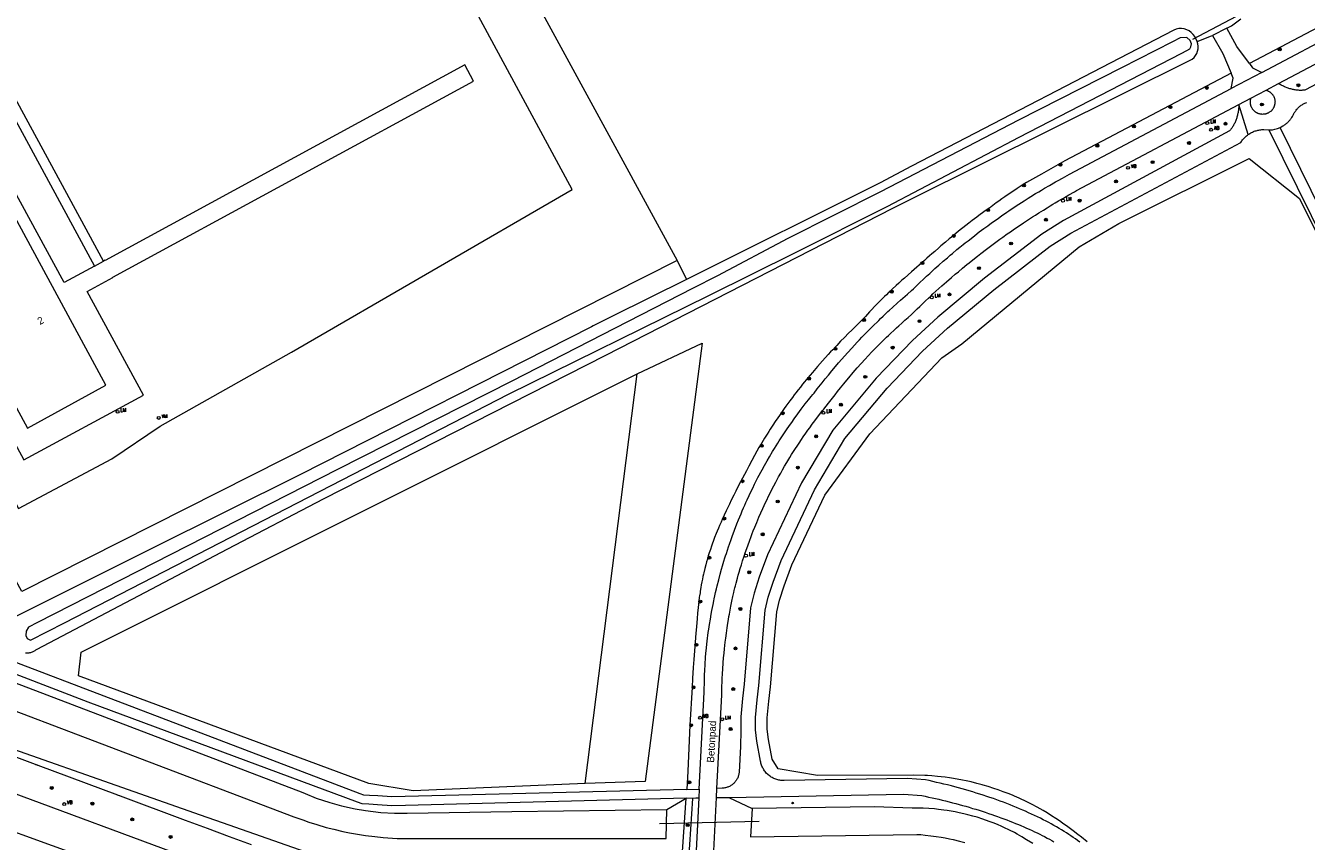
# Model space of a CAD drawing. Header units: metres. Extents: x 138165 to 154469, y 480134 to 494189.
# Tile 872 of 1056: x 147849 to 148067, y 487637 to 487776. Entities that reach past the tile are written whole.
import ezdxf

# ---------------------------------------------------------------- set-up
doc = ezdxf.new("R2010")
doc.units = ezdxf.units.M
doc.header["$LTSCALE"] = 0.001
doc.header["$MEASUREMENT"] = 0
for name, color, linetype, lineweight in [('TOP-L-duiker', 7, 'Continuous', 0), ('TOP-L-topo objecten punt', 7, 'Continuous', 0), ('TOP-L-topo objecten vlak', 7, 'Continuous', 0), ('TOP-T-topo huisnummering naamgeving', 7, 'Continuous', 0)]:
    doc.layers.add(name, color=color, linetype=linetype, lineweight=lineweight)
doc.styles.add('Style-INTL_ISO', font='INTL_ISO.shx')
doc.styles.add('Style-STANDARD', font='STANDARD.shx')

# ---------------------------------------------------------------- blocks, each defined once
blk = doc.blocks.new('24')
at = {"layer": 'TOP-L-topo objecten punt', "color": 7, "linetype": 'Continuous', "lineweight": 0}
for radius in [0.025, 0.0182, 0.0115, 0.005]:
    blk.add_circle((0, 0), radius, dxfattribs=at)
blk = doc.blocks.new('16')
at = {"layer": 'TOP-L-topo objecten punt', "color": 7, "linetype": 'Continuous', "lineweight": 0}
blk.add_circle((0, 0), 0.025, dxfattribs=at)
at = {"layer": 'TOP-L-topo objecten punt', "color": 7, "linetype": 'Continuous', "lineweight": 0, "style": 'Style-STANDARD'}
blk.add_text('LM', height=0.06, dxfattribs=at).set_placement((0.0483, 0))
blk = doc.blocks.new('28')
at = {"layer": 'TOP-L-topo objecten punt', "color": 7, "linetype": 'Continuous', "lineweight": 0}
blk.add_circle((0, 0), 0.025, dxfattribs=at)
at = {"layer": 'TOP-L-topo objecten punt', "color": 7, "linetype": 'Continuous', "lineweight": 0, "style": 'Style-STANDARD'}
blk.add_text('VM', height=0.06, dxfattribs=at).set_placement((0.0483, 0))
blk = doc.blocks.new('10')
at = {"layer": 'TOP-L-topo objecten punt', "linetype": 'Continuous', "lineweight": 0}
blk.add_circle((0, 0), 0.0125, dxfattribs=at)
blk = doc.blocks.new('14')
at = {"layer": 'TOP-L-topo objecten punt', "color": 7, "linetype": 'Continuous', "lineweight": 0}
blk.add_circle((0, 0), 0.025, dxfattribs=at)
at = {"layer": 'TOP-L-topo objecten punt', "color": 7, "linetype": 'Continuous', "lineweight": 0, "style": 'Style-STANDARD'}
blk.add_text('VB', height=0.06, dxfattribs=at).set_placement((0.0483, 0))
blk = doc.blocks.new('11')
at = {"layer": 'TOP-L-topo objecten punt', "color": 7, "linetype": 'Continuous', "lineweight": 0}
blk.add_circle((0, 0), 0.025, dxfattribs=at)
at = {"layer": 'TOP-L-topo objecten punt', "color": 7, "linetype": 'Continuous', "lineweight": 0, "style": 'Style-STANDARD'}
blk.add_text('AB', height=0.06, dxfattribs=at).set_placement((0.0483, 0))

msp = doc.modelspace()

# ---------------------------------------------------------------- linework, layer by layer
at = {"layer": 'TOP-L-duiker', "flags": 128}
for points in [[(148056.38, 487777.84), (148047.88, 487773.32)], [(147957.04, 487639.71), (147974, 487640.06)]]:
    msp.add_lwpolyline(points, dxfattribs=at)
at = {"layer": 'TOP-L-topo objecten vlak', "flags": 128}
for points in [[(148357.85, 487918.51), (148067.15, 487764.73), (148067.02, 487764.71), (148066.9, 487764.69), (148066.77, 487764.68), (148066.64, 487764.67), (148066.51, 487764.66), (148066.37, 487764.66), (148066.23, 487764.66), (148066.09, 487764.66), (148065.95, 487764.67), (148065.81, 487764.68), (148065.67, 487764.7), (148065.52, 487764.72), (148065.37, 487764.74), (148065.23, 487764.76), (148065.08, 487764.79), (148064.93, 487764.83), (148064.78, 487764.86), (148064.63, 487764.91), (148064.48, 487764.95), (148064.32, 487765), (148064.17, 487765.05), (148064.02, 487765.1), (148063.71, 487765.22), (148063.56, 487765.28), (148063.41, 487765.35), (148063.26, 487765.42), (148063.11, 487765.49), (148062.97, 487765.57), (148062.82, 487765.65), (148062.67, 487765.73), (148062.54, 487765.81)], [(147868.35, 487903.92), (147960.01, 487735.67)], [(147848.34, 487679.25), (147808.39, 487752.56), (147810.56, 487753.66), (147813.8, 487755.39), (147825.28, 487735.28), (147834.43, 487718.55), (147838.86, 487708.91), (147844.82, 487698.94), (147847.73, 487693.36), (147863.64, 487701.87), (147871.89, 487707.4), (147894.28, 487720.01), (147942.16, 487747.74), (147864.62, 487891.25), (147787.96, 487848.4), (147788.87, 487846.73), (147781.3, 487843.5)], [(148059.67, 487767.72), (148117.2, 487798.23), (148117.76, 487798.46), (148118.68, 487798.88), (148119.39, 487799.26), (148120.26, 487799.77), (148120.93, 487800.22), (148121.77, 487800.85), (148122.36, 487801.34), (148123.16, 487802.09), (148123.67, 487802.61), (148124.44, 487803.49), (148124.83, 487804), (148125.47, 487804.91), (148125.85, 487805.51), (148126.38, 487806.47), (148126.7, 487807.12), (148126.82, 487807.42), (148127, 487807.94), (148127.26, 487808.8), (148127.42, 487809.46), (148127.57, 487810.22), (148127.68, 487811.02)], [(148062.54, 487765.81), (148118.61, 487795.49), (148119.33, 487795.78), (148119.86, 487796.03), (148121.18, 487796.71), (148122.6, 487797.6), (148123.33, 487798.13), (148124.13, 487798.78), (148124.88, 487799.45), (148125.52, 487800.07), (148126.29, 487800.91), (148126.34, 487800.98)], [(148116.91, 487800.56), (148057.57, 487769.24)], [(147862.23, 487735.54), (147828.85, 487797.12), (147827.36, 487796.31), (147860.73, 487734.72)], [(148053.73, 487775.27), (148054.53, 487775.68), (148056.12, 487776.86)], [(148048.65, 487772.97), (148048.25, 487773.82), (148047.99, 487774.2), (148047.67, 487774.52), (148047.3, 487774.79), (148046.89, 487775), (148046.45, 487775.13), (148046, 487775.2), (148045.54, 487775.18), (148045.09, 487775.09), (148044.67, 487774.93), (148000, 487751.74), (147994.62, 487748.92), (147961.63, 487732.44)], [(148053.73, 487775.27), (148051.3, 487774.03)], [(148057.57, 487769.24), (148055.44, 487772.12), (148053.73, 487775.27)], [(147848.96, 487668.77), (147849.13, 487668.76), (147849.28, 487668.77), (147849.42, 487668.78), (147849.57, 487668.79), (147849.71, 487668.82), (147849.85, 487668.85), (147849.98, 487668.89), (147850.12, 487668.94), (147850.25, 487668.99), (147850.38, 487669.05), (147850.5, 487669.12), (147850.61, 487669.2), (147850.73, 487669.28), (147850.85, 487669.37), (147883.43, 487686.48), (147899.72, 487695.02), (147947.88, 487719.51), (147996.8, 487744.56), (148000, 487746.18), (148047.82, 487770), (148048.14, 487770.27), (148048.4, 487770.59), (148048.61, 487770.95), (148048.75, 487771.34), (148048.83, 487771.75), (148048.84, 487772.17), (148048.78, 487772.58), (148048.65, 487772.97)], [(148045.77, 487773.59), (148044.48, 487772.94), (148035.75, 487768.51), (148018.24, 487759.6), (147994.69, 487747.38), (147978.9, 487739.39), (147966.88, 487733.04), (147962.63, 487730.88), (147931.87, 487715.09), (147902.15, 487700.04), (147850.98, 487673.95), (147849.44, 487673.18), (147849.06, 487672.46), (147848.98, 487671.73), (147849.23, 487671.22), (147849.83, 487670.92), (147855.59, 487673.91), (147931.28, 487712.85), (147965.45, 487729.67), (147980.22, 487737.02), (147995.8, 487744.86), (148018.32, 487756.68), (148045.92, 487770.95), (148046.89, 487771.43), (148047.42, 487771.74), (148047.6, 487772.1), (148047.68, 487772.61), (148047.47, 487773.15), (148046.91, 487773.67), (148045.77, 487773.59)], [(148048.65, 487772.97), (148051.12, 487773.94), (148051.3, 487774.03)], [(148051.3, 487774.03), (148053.03, 487770.92), (148054.46, 487767.6)], [(147961.55, 487643.98), (147913.7, 487642.76), (147911.37, 487642.72), (147908.93, 487642.88), (147907.5, 487642.96), (147906.36, 487643.06), (147905.55, 487643.3), (147859.61, 487660.38), (147579.11, 487768.46)], [(147961.66, 487645.48), (147913.67, 487644.26), (147911.41, 487644.22), (147909.02, 487644.38), (147907.61, 487644.45), (147906.64, 487644.54), (147906.02, 487644.73), (147838.35, 487670.54), (147579.67, 487769.85)], [(147827.17, 487741.27), (147848.67, 487701.67), (147869.04, 487712.72), (147859.46, 487730.38), (147863.84, 487732.75), (147863.81, 487732.8), (147925.29, 487766.25), (147923.82, 487769.01), (147862.53, 487735.64), (147862.51, 487735.7), (147862.23, 487735.54)], [(148057.57, 487769.24), (148058.12, 487768.5), (148059.67, 487767.72)], [(147575.35, 487767.16), (147833.84, 487668.26), (147842.68, 487665.38), (147896.21, 487644.96), (147896.65, 487644.77), (147898.52, 487644.03), (147900.83, 487643.26), (147902.79, 487642.71), (147905.14, 487642.18), (147906.89, 487641.89), (147909.54, 487641.57), (147911.84, 487641.43), (147913.98, 487641.42), (147931.86, 487641.72), (147958.25, 487642.07)], [(148054.46, 487767.6), (148026.13, 487752.65), (148022.12, 487750.39), (148019.58, 487748.95), (148019.27, 487748.76), (148018.5, 487748.27), (148018, 487747.94), (148017.23, 487747.43), (148016.45, 487746.91), (148015.89, 487746.51), (148015.39, 487746.16), (148014.85, 487745.77), (148014.43, 487745.47), (148014.14, 487745.25), (148013.84, 487745.03), (148013.54, 487744.81), (148013.45, 487744.74), (148013.34, 487744.66), (148012.71, 487744.22), (148012.32, 487743.94), (148011.48, 487743.33), (148011.13, 487743.07), (148010.3, 487742.45), (148009.76, 487742.03), (148009.22, 487741.62), (148008.74, 487741.24), (148008.28, 487740.88), (148007.61, 487740.34), (148006.77, 487739.66), (148006.41, 487739.36), (148005.75, 487738.8), (148005, 487738.16), (148004.62, 487737.83), (148003.93, 487737.22), (148003.42, 487736.77), (148003.05, 487736.44), (148002.6, 487736.03), (148002.19, 487735.65), (148000, 487733.71), (147998.79, 487732.67), (147998.34, 487732.28), (147997.82, 487731.81), (147997.38, 487731.41), (147996.7, 487730.78), (147996.07, 487730.2), (147995.69, 487729.82), (147995.36, 487729.51), (147994.95, 487729.1), (147994.42, 487728.56), (147994, 487728.14), (147993.69, 487727.81), (147993.22, 487727.32), (147992.83, 487726.91), (147992.48, 487726.52), (147992.12, 487726.13), (147991.81, 487725.78), (147991.72, 487725.68), (147991.63, 487725.58), (147991.23, 487725.21), (147990.66, 487724.66), (147989.79, 487723.81), (147989.23, 487723.25), (147988.53, 487722.54), (147987.9, 487721.88), (147987.23, 487721.18), (147986.54, 487720.45), (147986.18, 487720.06), (147985.78, 487719.63), (147984.79, 487718.53), (147983.96, 487717.59), (147983.1, 487716.59), (147982.33, 487715.68), (147981.76, 487714.99), (147981.41, 487714.55), (147981.03, 487714.09), (147980.65, 487713.6), (147980.28, 487713.12), (147979.99, 487712.75), (147979.68, 487712.33), (147979.23, 487711.73), (147978.88, 487711.26), (147978.55, 487710.8), (147978.28, 487710.42), (147978.04, 487710.08), (147977.7, 487709.6), (147977.45, 487709.24), (147977.17, 487708.82), (147976.75, 487708.2), (147976.36, 487707.61), (147975.9, 487706.9), (147975.63, 487706.48), (147975.36, 487706.06), (147974.93, 487705.36), (147974.46, 487704.6), (147974.23, 487704.2), (147973.98, 487703.76), (147973.64, 487703.15), (147973.24, 487702.44), (147972.75, 487701.55), (147972.23, 487700.59), (147971.83, 487699.83), (147970.84, 487697.94), (147970.34, 487696.96), (147970.02, 487696.31), (147969.68, 487695.64), (147969.26, 487694.78), (147968.95, 487694.13), (147968.4, 487692.98), (147967.71, 487691.5), (147967.52, 487691.08), (147967.26, 487690.51), (147967.05, 487690.03), (147966.85, 487689.54), (147966.68, 487689.11), (147966.41, 487688.42), (147966.21, 487687.9), (147966, 487687.3), (147965.87, 487686.94), (147965.7, 487686.41), (147965.51, 487685.85), (147965.34, 487685.29), (147965.18, 487684.75), (147965.05, 487684.29), (147964.91, 487683.77), (147964.75, 487683.15), (147964.58, 487682.43), (147964.53, 487682.19), (147964.43, 487681.77), (147964.34, 487681.34), (147964.25, 487680.9), (147964.15, 487680.37), (147964.07, 487679.89), (147963.97, 487679.29), (147963.93, 487679.03), (147963.85, 487678.5), (147963.81, 487678.24), (147963.72, 487677.56), (147963.62, 487676.52), (147963.52, 487675.52), (147963.44, 487674.65), (147963.3, 487673.2), (147963.21, 487672.11), (147963.08, 487670.58), (147962.97, 487669.13), (147962.86, 487667.65), (147962.77, 487666.3), (147962.66, 487664.42), (147962.57, 487662.92), (147962.17, 487656.46), (147961.87, 487648.59), (147961.66, 487645.48)], [(148059.67, 487767.72), (148054.46, 487764.96)], [(148054.46, 487764.96), (148054.82, 487766.75), (148054.46, 487767.6)], [(148060.43, 487764.69), (148062.54, 487765.81)], [(147963.8, 487645.54), (147964.63, 487662.08), (147964.67, 487664.14), (147964.7, 487665.02), (147964.73, 487665.74), (147964.79, 487666.78), (147964.88, 487668.01), (147964.94, 487668.67), (147965.03, 487669.61), (147965.1, 487670.24), (147965.15, 487670.74), (147965.34, 487672.22), (147965.43, 487672.83), (147965.55, 487673.61), (147965.69, 487674.51), (147965.84, 487675.36), (147965.95, 487676), (147966.15, 487677.01), (147966.28, 487677.65), (147966.35, 487677.99), (147966.47, 487678.51), (147966.59, 487679.04), (147966.74, 487679.68), (147966.86, 487680.19), (147967.11, 487681.2), (147967.37, 487682.17), (147967.61, 487683.02), (147967.78, 487683.62), (147968.01, 487684.39), (147968.18, 487684.96), (147968.29, 487685.29), (147968.42, 487685.72), (147968.61, 487686.27), (147968.8, 487686.87), (147968.95, 487687.31), (147969.22, 487688.07), (147969.42, 487688.63), (147970.22, 487690.75), (147970.51, 487691.46), (147970.72, 487691.98), (147970.93, 487692.49), (147971.14, 487692.98), (147971.35, 487693.47), (147971.55, 487693.94), (147971.75, 487694.38), (147971.98, 487694.88), (147972.3, 487695.58), (147972.72, 487696.45), (147972.91, 487696.85), (147973.24, 487697.52), (147973.64, 487698.3), (147973.81, 487698.64), (147974.52, 487699.96), (147974.94, 487700.72), (147975.38, 487701.51), (147975.77, 487702.19), (147976.31, 487703.09), (147976.63, 487703.62), (147977.19, 487704.53), (147977.43, 487704.89), (147977.76, 487705.42), (147978.21, 487706.1), (147978.79, 487706.96), (147979.33, 487707.75), (147979.55, 487708.07), (147979.99, 487708.68), (147980.58, 487709.5), (147981.19, 487710.31), (147981.87, 487711.2), (147982.4, 487711.88), (147982.88, 487712.47), (147983.16, 487712.82), (147983.36, 487713.06), (147983.9, 487713.76), (147984.44, 487714.45), (147984.73, 487714.82), (147985.26, 487715.47), (147985.8, 487716.13), (147986.38, 487716.84), (147987, 487717.57), (147987.55, 487718.22), (147988.09, 487718.84), (147988.56, 487719.37), (147989.13, 487720), (147989.78, 487720.72), (147990.25, 487721.23), (147990.69, 487721.71), (147991.1, 487722.14), (147991.51, 487722.57), (147992.08, 487723.15), (147992.85, 487723.93), (147993.35, 487724.43), (147994.38, 487725.45), (147994.71, 487725.76), (147995.12, 487726.15), (147995.43, 487726.45), (147995.96, 487726.95), (147996.24, 487727.2), (147996.74, 487727.66), (147997.58, 487728.42), (147998.08, 487728.87), (147998.88, 487729.57), (147999.27, 487729.91), (148000, 487730.53), (148000.33, 487730.85), (148000.83, 487731.34), (148001.39, 487731.88), (148002.02, 487732.48), (148002.55, 487732.98), (148003.09, 487733.47), (148003.51, 487733.86), (148003.98, 487734.28), (148004.64, 487734.87), (148005.4, 487735.54), (148006.09, 487736.14), (148006.57, 487736.55), (148006.95, 487736.87), (148007.72, 487737.51), (148008.22, 487737.92), (148008.77, 487738.36), (148009.14, 487738.66), (148009.61, 487739.03), (148010.12, 487739.43), (148010.75, 487739.92), (148011.53, 487740.52), (148012.32, 487741.11), (148012.97, 487741.59), (148013.61, 487742.06), (148014.21, 487742.49), (148014.79, 487742.9), (148015.34, 487743.28), (148016.22, 487743.89), (148016.59, 487744.14), (148017.49, 487744.74), (148018.26, 487745.24), (148019.18, 487745.84), (148019.86, 487746.27), (148020.29, 487746.54), (148021.14, 487747.06), (148021.67, 487747.38), (148022.15, 487747.67), (148022.67, 487747.98), (148023.49, 487748.45), (148024.51, 487749.04), (148024.98, 487749.3), (148025.73, 487749.71), (148026.93, 487750.36), (148054.46, 487764.96)], [(148060.43, 487764.69), (148060.5, 487764.67), (148060.57, 487764.64), (148060.64, 487764.61), (148060.71, 487764.58), (148060.79, 487764.55), (148060.85, 487764.51), (148060.92, 487764.47), (148060.99, 487764.43), (148061.05, 487764.39), (148061.11, 487764.34), (148061.17, 487764.29), (148061.23, 487764.24), (148061.29, 487764.19), (148061.35, 487764.13), (148061.4, 487764.08), (148061.45, 487764.02), (148061.5, 487763.96), (148061.55, 487763.9), (148061.59, 487763.83), (148061.63, 487763.77), (148061.67, 487763.7), (148061.71, 487763.63), (148061.74, 487763.56), (148061.77, 487763.49), (148061.8, 487763.42), (148061.83, 487763.34), (148061.85, 487763.27), (148061.87, 487763.19), (148061.89, 487763.12), (148061.9, 487763.04), (148061.93, 487762.89), (148061.93, 487762.81), (148061.94, 487762.73), (148061.93, 487762.58), (148061.93, 487762.5), (148061.92, 487762.42), (148061.91, 487762.34), (148061.88, 487762.19), (148061.86, 487762.12), (148061.82, 487761.97), (148061.79, 487761.9), (148061.76, 487761.83), (148061.72, 487761.75), (148061.69, 487761.68), (148061.65, 487761.62), (148061.61, 487761.55), (148061.57, 487761.48), (148061.52, 487761.42), (148061.48, 487761.36), (148061.42, 487761.3), (148061.37, 487761.24), (148061.32, 487761.19), (148061.26, 487761.13), (148061.2, 487761.08), (148061.15, 487761.03), (148061.08, 487760.98), (148061.02, 487760.94), (148060.89, 487760.86), (148060.75, 487760.78), (148060.68, 487760.75), (148060.61, 487760.72), (148060.54, 487760.69), (148060.46, 487760.67), (148060.39, 487760.65), (148060.31, 487760.63), (148060.24, 487760.61), (148060.16, 487760.6), (148060.08, 487760.59), (148060.01, 487760.58), (148059.93, 487760.58), (148059.77, 487760.57), (148059.69, 487760.58), (148059.54, 487760.59), (148059.46, 487760.61), (148059.39, 487760.62), (148059.31, 487760.64), (148059.24, 487760.66), (148059.16, 487760.68), (148059.09, 487760.71), (148059.02, 487760.74), (148058.95, 487760.77), (148058.88, 487760.81), (148058.81, 487760.84), (148058.74, 487760.88), (148058.67, 487760.92), (148058.61, 487760.97), (148058.55, 487761.01), (148058.49, 487761.06), (148058.43, 487761.11), (148058.37, 487761.17), (148058.32, 487761.22), (148058.27, 487761.28), (148058.21, 487761.34), (148058.17, 487761.4), (148058.12, 487761.46), (148058.08, 487761.53), (148058.04, 487761.59), (148058, 487761.66), (148057.96, 487761.73), (148057.93, 487761.8), (148057.89, 487761.87), (148057.87, 487761.94), (148057.84, 487762.02), (148057.82, 487762.09), (148057.8, 487762.17), (148057.78, 487762.24), (148057.77, 487762.32), (148057.75, 487762.4), (148057.74, 487762.47), (148057.74, 487762.55), (148057.74, 487762.63), (148057.74, 487762.78), (148057.75, 487762.94), (148057.76, 487763.02), (148057.78, 487763.09), (148057.79, 487763.17), (148057.84, 487763.32)], [(148057.84, 487763.32), (148060.43, 487764.69)], [(147860.73, 487734.72), (147855.55, 487731.89), (147839.2, 487761.91), (147828.55, 487756.1), (147834.31, 487745.12)], [(148055.79, 487762.24), (148055.79, 487762.07), (148055.77, 487761.88), (148055.74, 487761.55), (148055.72, 487761.39), (148055.7, 487761.22), (148055.67, 487761.06), (148055.64, 487760.9), (148055.61, 487760.74), (148055.57, 487760.58), (148055.54, 487760.42), (148055.49, 487760.27), (148055.45, 487760.11), (148055.41, 487759.96), (148055.36, 487759.81), (148055.31, 487759.67), (148055.25, 487759.52), (148055.2, 487759.38), (148055.14, 487759.24), (148055.07, 487759.09), (148055, 487758.96), (148054.94, 487758.83), (148054.87, 487758.71), (148054.8, 487758.58), (148054.72, 487758.46), (148054.65, 487758.35), (148054.57, 487758.24), (148054.49, 487758.13), (148054.41, 487758.03), (148054.33, 487757.93), (148054.25, 487757.83), (148054.16, 487757.74), (148025.9, 487742.48), (148022.21, 487740.16), (148012.43, 487732.62), (148004.49, 487726.02), (148000.12, 487722), (147993.96, 487715.58), (147986.58, 487706.74), (147981.21, 487697.75), (147975.45, 487685.5), (147974.01, 487681.67), (147973.13, 487678.95), (147972.54, 487676.46), (147971.45, 487663.42), (147971.18, 487661), (147970.9, 487657.89), (147970.89, 487655.51), (147970.82, 487652.82), (147970.6, 487648.43), (147970.49, 487647.88), (147970.45, 487647.75), (147970.41, 487647.62), (147970.35, 487647.49), (147970.3, 487647.36), (147970.23, 487647.24), (147970.16, 487647.12), (147970.08, 487647), (147970, 487646.89), (147969.92, 487646.78), (147969.83, 487646.67), (147969.73, 487646.57), (147969.63, 487646.48), (147969.52, 487646.39), (147969.41, 487646.3), (147969.3, 487646.22), (147969.18, 487646.14), (147969.06, 487646.07), (147968.94, 487646.01), (147968.81, 487645.95), (147968.68, 487645.9), (147968.55, 487645.85), (147968.42, 487645.81), (147968.29, 487645.77), (147968.15, 487645.74), (147968.01, 487645.72), (147967.87, 487645.71), (147967.73, 487645.7), (147966.82, 487645.66)], [(147966.82, 487645.66), (147967.63, 487661.63), (147967.65, 487662.53), (147967.71, 487664.35), (147967.75, 487665.27), (147967.8, 487666.01), (147967.87, 487667.08), (147967.95, 487667.94), (147968.02, 487668.73), (147968.09, 487669.47), (147968.16, 487670.04), (147968.22, 487670.6), (147968.3, 487671.25), (147968.42, 487672.12), (147968.55, 487673.04), (147968.68, 487673.86), (147968.78, 487674.47), (147968.86, 487674.95), (147968.94, 487675.37), (147969.06, 487676.03), (147969.19, 487676.71), (147969.37, 487677.58), (147969.53, 487678.37), (147969.69, 487679.05), (147969.76, 487679.38), (147969.87, 487679.85), (147969.96, 487680.19), (147970.09, 487680.68), (147970.32, 487681.53), (147970.45, 487682.01), (147970.59, 487682.5), (147970.79, 487683.17), (147970.97, 487683.77), (147971.19, 487684.46), (147971.44, 487685.23), (147971.64, 487685.82), (147971.89, 487686.55), (147972.12, 487687.21), (147972.35, 487687.84), (147972.64, 487688.6), (147972.84, 487689.14), (147973, 487689.55), (147973.26, 487690.18), (147973.6, 487691.01), (147973.96, 487691.88), (147974.3, 487692.65), (147974.62, 487693.36), (147974.88, 487693.92), (147975.1, 487694.39), (147975.35, 487694.92), (147975.56, 487695.35), (147975.93, 487696.09), (147976.12, 487696.48), (147976.51, 487697.24), (147976.86, 487697.89), (147977.09, 487698.33), (147977.32, 487698.76), (147977.68, 487699.4), (147978, 487699.97), (147978.35, 487700.57), (147978.74, 487701.24), (147979.23, 487702.05), (147979.54, 487702.56), (147979.88, 487703.1), (147980.81, 487704.53), (147981.21, 487705.13), (147981.51, 487705.57), (147981.95, 487706.2), (147982.31, 487706.71), (147982.63, 487707.16), (147983.07, 487707.76), (147983.49, 487708.33), (147983.97, 487708.97), (147984.35, 487709.45), (147984.83, 487710.07), (147985.03, 487710.32), (147985.44, 487710.83), (147985.84, 487711.32), (147986.29, 487711.92), (147986.95, 487712.78), (147987.38, 487713.33), (147987.89, 487713.97), (147988.43, 487714.64), (147988.95, 487715.27), (147989.3, 487715.68), (147990.03, 487716.54), (147990.73, 487717.34), (147991.42, 487718.12), (147992.07, 487718.83), (147992.6, 487719.4), (147993.24, 487720.08), (147993.61, 487720.46), (147993.98, 487720.84), (147994.46, 487721.32), (147994.87, 487721.73), (147995.42, 487722.28), (147995.73, 487722.59), (147996.04, 487722.88), (147996.39, 487723.22), (147997, 487723.79), (147997.4, 487724.17), (147997.8, 487724.53), (147998.31, 487724.99), (147998.86, 487725.48), (147999.39, 487725.94), (148000, 487726.47), (148000.4, 487726.87), (148000.93, 487727.39), (148001.39, 487727.84), (148001.95, 487728.38), (148002.37, 487728.77), (148002.86, 487729.23), (148003.25, 487729.6), (148003.63, 487729.95), (148004.15, 487730.43), (148004.63, 487730.86), (148005.15, 487731.32), (148005.95, 487732.03), (148006.77, 487732.74), (148007.44, 487733.32), (148007.96, 487733.75), (148008.67, 487734.35), (148009.42, 487734.96), (148009.79, 487735.26), (148010.43, 487735.77), (148011.25, 487736.42), (148011.82, 487736.86), (148012.74, 487737.57), (148013.21, 487737.92), (148014.13, 487738.61), (148015.03, 487739.27), (148015.56, 487739.65), (148016.31, 487740.18), (148016.86, 487740.57), (148017.3, 487740.88), (148017.88, 487741.28), (148018.48, 487741.68), (148019.04, 487742.06), (148019.57, 487742.41), (148020.11, 487742.77), (148020.62, 487743.1), (148021.11, 487743.41), (148021.69, 487743.78), (148022.45, 487744.26), (148023.09, 487744.66), (148023.61, 487744.97), (148024.07, 487745.25), (148024.46, 487745.48), (148025.01, 487745.81), (148025.45, 487746.07), (148025.86, 487746.31), (148026.79, 487746.84), (148027.77, 487747.39), (148028.11, 487747.58), (148055.79, 487762.24)], [(148055.79, 487762.24), (148057.84, 487763.32)], [(148057.36, 487757.12), (148055.79, 487762.24)], [(148062.8, 487758.32), (148063.28, 487758.59), (148063.42, 487758.67), (148063.55, 487758.76), (148063.68, 487758.85), (148063.81, 487758.95), (148063.92, 487759.04), (148064, 487759.11), (148064.1, 487759.2), (148064.2, 487759.3), (148064.35, 487759.46), (148064.44, 487759.56), (148064.51, 487759.65), (148064.58, 487759.74), (148064.64, 487759.83), (148064.71, 487759.92), (148064.78, 487760.03), (148064.9, 487760.23), (148064.96, 487760.35), (148065.02, 487760.45), (148065.07, 487760.56), (148065.14, 487760.71), (148065.22, 487760.83), (148065.29, 487760.96), (148065.37, 487761.08), (148065.46, 487761.19), (148065.55, 487761.31), (148065.65, 487761.43), (148065.75, 487761.54), (148065.85, 487761.65), (148065.95, 487761.75), (148066.06, 487761.84), (148066.17, 487761.94), (148066.3, 487762.04), (148066.42, 487762.12), (148066.54, 487762.2), (148066.67, 487762.28), (148066.79, 487762.35), (148066.92, 487762.42), (148067.05, 487762.48), (148067.2, 487762.55), (148067.34, 487762.6)], [(148028.65, 487636.52), (148028.29, 487636.79), (148027.92, 487637.05), (148027.55, 487637.32), (148027.16, 487637.58), (148026.8, 487637.82), (148026.4, 487638.08), (148025.99, 487638.34), (148025.57, 487638.6), (148025.14, 487638.85), (148024.7, 487639.11), (148024.25, 487639.36), (148023.8, 487639.61), (148023.38, 487639.84), (148022.91, 487640.09), (148022.43, 487640.33), (148021.95, 487640.58), (148021.45, 487640.82), (148020.95, 487641.06), (148020.45, 487641.3), (148019.94, 487641.53), (148019.42, 487641.76), (148018.93, 487641.97), (148018.4, 487642.2), (148017.86, 487642.43), (148017.32, 487642.65), (148016.77, 487642.87), (148016.21, 487643.09), (148015.65, 487643.3), (148015.08, 487643.51), (148014.51, 487643.72), (148013.93, 487643.92), (148013.35, 487644.12), (148012.81, 487644.31), (148012.22, 487644.5), (148011.62, 487644.69), (148011.02, 487644.88), (148010.41, 487645.07), (148009.81, 487645.25), (148009.24, 487645.41), (148008.63, 487645.59), (148008.01, 487645.76), (148007.39, 487645.92), (148006.77, 487646.09), (148006.14, 487646.25), (148005.51, 487646.4), (148004.88, 487646.56), (148004.24, 487646.7), (148003.61, 487646.85), (148002.97, 487646.99), (148002.34, 487647.12), (147999.3, 487647.34), (147978.26, 487647.01), (147978.09, 487647.01), (147977.91, 487647.01), (147977.73, 487647.03), (147977.56, 487647.05), (147977.38, 487647.08), (147977.21, 487647.12), (147977.03, 487647.17), (147976.86, 487647.22), (147976.7, 487647.29), (147976.53, 487647.36), (147976.37, 487647.43), (147976.21, 487647.52), (147976.07, 487647.6), (147975.92, 487647.7), (147975.78, 487647.8), (147975.23, 487648.28), (147975.01, 487648.55), (147974.9, 487648.69), (147974.81, 487648.83), (147974.72, 487648.98), (147974.63, 487649.13), (147974.56, 487649.28), (147974.49, 487649.44), (147974.42, 487649.61), (147974.36, 487649.78), (147974.31, 487649.95), (147974.27, 487650.12), (147974.23, 487650.29), (147973.62, 487653.7), (147973.39, 487655.65), (147973.4, 487657.77), (147973.67, 487660.75), (147973.94, 487663.18), (147975.02, 487676.07), (147975.54, 487678.28), (147976.37, 487680.85), (147977.75, 487684.53), (147983.42, 487696.57), (147988.63, 487705.29), (147995.82, 487713.91), (148001.87, 487720.22), (148006.14, 487724.14), (148014, 487730.67), (148023.64, 487738.11), (148027.16, 487740.31), (148056.11, 487755.78), (148056.2, 487755.93), (148056.3, 487756.07), (148056.39, 487756.2), (148056.5, 487756.33), (148056.61, 487756.46), (148056.73, 487756.59), (148056.86, 487756.71), (148056.97, 487756.81), (148057.1, 487756.92), (148057.23, 487757.03), (148057.36, 487757.12)], [(148057.36, 487757.12), (148057.5, 487757.22), (148057.65, 487757.31), (148057.8, 487757.4), (148057.95, 487757.48), (148058.09, 487757.55), (148058.25, 487757.62), (148058.41, 487757.68), (148058.57, 487757.74), (148058.71, 487757.79), (148058.88, 487757.83), (148059.03, 487757.87), (148059.2, 487757.9), (148059.37, 487757.93), (148059.54, 487757.95), (148059.7, 487757.97), (148059.87, 487757.98), (148060.04, 487757.98), (148060.89, 487757.96)], [(148060.89, 487757.96), (148061.49, 487757.96), (148061.89, 487758.03), (148062.39, 487758.16), (148062.8, 487758.32)], [(148060.89, 487757.96), (148082.51, 487714.12), (148100.22, 487682.99), (148106.51, 487673.47), (148107.13, 487672.42), (148107.64, 487671.77), (148108.1, 487671.38), (148108.84, 487670.88), (148110.61, 487669.5), (148113.72, 487668.77)], [(148112.56, 487670.96), (148110.75, 487671.38), (148109.75, 487672.11), (148109.2, 487672.99), (148108.78, 487673.69), (148108.35, 487674.57), (148101.63, 487684.33), (148083.97, 487715.39), (148062.8, 487758.32)], [(148029.9, 487636.55), (148028.95, 487637.33), (148028.34, 487637.81), (148027.55, 487638.42), (148026.63, 487639.1), (148025.74, 487639.73), (148025.18, 487640.12), (148024.58, 487640.52), (148023.86, 487640.99), (148023.09, 487641.48), (148022.4, 487641.9), (148021.38, 487642.47), (148020.52, 487642.93), (148019.62, 487643.39), (148018.34, 487643.99), (148017.51, 487644.36), (148017.18, 487644.5), (148016.44, 487644.8), (148015.62, 487645.11), (148014.75, 487645.43), (148014.03, 487645.67), (148013.02, 487646), (148012.19, 487646.24), (148012.01, 487646.29), (148011.11, 487646.53), (148010.14, 487646.77), (148009.57, 487646.89), (148008.38, 487647.14), (148008.05, 487647.2), (148007.16, 487647.35), (148006.48, 487647.46), (148005.73, 487647.56), (148005.01, 487647.64), (148004.38, 487647.71), (148003.46, 487647.79), (148002.7, 487647.84), (148002.23, 487647.86), (148000.39, 487647.91), (147983.97, 487647.86), (147977.23, 487648.98), (147976.2, 487650.65), (147975.6, 487653.99), (147975.39, 487655.76), (147975.4, 487657.68), (147975.66, 487660.54), (147975.93, 487662.99), (147977, 487675.76), (147977.46, 487677.74), (147978.26, 487680.19), (147979.6, 487683.75), (147985.19, 487695.63), (147992.85, 487706.11), (148005.13, 487719.09), (148008.53, 487721.48), (148028.58, 487737.97), (148035.33, 487741.97), (148057.56, 487753.02), (148066.11, 487746.23), (148095.97, 487686.48)], [(147829.91, 487742.74), (147849.28, 487707.08), (147862.64, 487714.4), (147843.3, 487750.02), (147843.29, 487750.04), (147843.07, 487749.89), (147843.07, 487749.89), (147834.31, 487745.12)], [(147567.79, 487744.93), (147842.46, 487639.93), (147875.45, 487627.96), (147877.98, 487627.01), (147880.56, 487626.11), (147884.46, 487624.87), (147886.59, 487624.25), (147889.01, 487623.59), (147892.03, 487622.85), (147893.98, 487622.42), (147896.88, 487621.84), (147898.14, 487621.6), (147899.27, 487621.41), (147900.11, 487621.27), (147901.44, 487621.06), (147902.38, 487620.92), (147904.18, 487620.68), (147905.43, 487620.53), (147907.35, 487620.32), (147909.54, 487620.12), (147942.09, 487618.46), (147943.54, 487618.38)], [(147960.01, 487735.67), (147848.34, 487679.25)], [(147860.73, 487734.72), (147862.23, 487735.54)], [(147960.01, 487735.67), (147961.63, 487732.44)], [(147961.63, 487732.44), (147949.03, 487726.14), (147945.74, 487724.5), (147945.45, 487724.35), (147895.7, 487699.12), (147870.36, 487686.48), (147846.39, 487674.53)], [(147953.21, 487716.32), (147964.28, 487721.59), (147954.59, 487646.85), (147944.35, 487646.5)], [(147944.35, 487646.5), (147915.03, 487645.28), (147907.49, 487646.53), (147857.99, 487664.84), (147858.42, 487668.89), (147953.21, 487716.32)], [(147944.35, 487646.5), (147953.21, 487716.32)], [(147837.23, 487662.63), (147894.71, 487640.84), (147896.2, 487640.29), (147897.23, 487639.93), (147898.62, 487639.49), (147900.22, 487639.03), (147901.53, 487638.69), (147903.07, 487638.33), (147904.2, 487638.1), (147906.9, 487637.65), (147908.48, 487637.45), (147909.91, 487637.31), (147912.32, 487637.15), (147914, 487637.1), (147915.66, 487637.11), (147946.21, 487637.12), (147958.16, 487637.12), (147958.25, 487642.07)], [(147832.49, 487657.43), (147878.71, 487641.18), (147882.49, 487639.85), (147898.84, 487634.1)], [(147887.47, 487636.04), (147885.59, 487636.74), (147883.72, 487637.43), (147879.97, 487638.83), (147878.09, 487639.52), (147876.22, 487640.22), (147865.15, 487644.33), (147865.09, 487644.36), (147865.02, 487644.38), (147864.83, 487644.45), (147864.76, 487644.48), (147864.7, 487644.5), (147851.11, 487649.55), (147851.05, 487649.58), (147850.98, 487649.6), (147850.92, 487649.62), (147850.83, 487649.66), (147850.77, 487649.68), (147850.7, 487649.7), (147850.64, 487649.73), (147837.06, 487654.78)], [(147966.74, 487644.09), (147966.82, 487645.66)], [(147877.54, 487633.5), (147844.75, 487645.63)], [(147958.25, 487642.07), (147961.55, 487643.98)], [(147960.58, 487629.99), (147961.55, 487643.98)], [(147961.55, 487643.98), (147963.73, 487644.04)], [(147963.73, 487644.04), (147962.67, 487643.95), (147961.62, 487628.28)], [(147961.66, 487645.48), (147963.8, 487645.54)], [(147963.73, 487644.04), (147962.88, 487627.18)], [(147963.8, 487645.54), (147963.73, 487644.04)], [(147965.87, 487627.08), (147966.74, 487644.09)], [(147966.74, 487644.09), (147968.83, 487644.14)], [(147968.83, 487644.14), (147998.6, 487644.7), (148001.71, 487644.45), (148002.32, 487644.32), (148002.88, 487644.2), (148003.5, 487644.06), (148004.06, 487643.94), (148004.62, 487643.81), (148005.23, 487643.66), (148005.79, 487643.52), (148006.39, 487643.37), (148006.94, 487643.23), (148007.54, 487643.07), (148008.09, 487642.92), (148008.68, 487642.76), (148009.22, 487642.61), (148009.81, 487642.44), (148010.39, 487642.26), (148010.92, 487642.1), (148011.49, 487641.93), (148012.01, 487641.76), (148012.53, 487641.59), (148013.09, 487641.41), (148013.65, 487641.22), (148014.15, 487641.04), (148014.65, 487640.87), (148015.19, 487640.67), (148015.73, 487640.48), (148016.21, 487640.29), (148016.74, 487640.09), (148017.21, 487639.91), (148017.72, 487639.7), (148018.19, 487639.51), (148018.64, 487639.32), (148019.14, 487639.11), (148019.58, 487638.91), (148020.06, 487638.7), (148020.53, 487638.48), (148020.96, 487638.28), (148021.38, 487638.08), (148021.83, 487637.86), (148022.27, 487637.64), (148022.67, 487637.44), (148023.09, 487637.21), (148023.48, 487637.01), (148023.89, 487636.78), (148024.26, 487636.57)], [(147968.83, 487644.14), (147972.81, 487642.26)], [(147972.81, 487642.26), (147972.53, 487637.42), (148000.9, 487637.82), (148001.54, 487637.78), (148002.31, 487637.71), (148003.26, 487637.6), (148004.16, 487637.48), (148005.02, 487637.35), (148005.74, 487637.22), (148006.48, 487637.08), (148007.06, 487636.95), (148008.15, 487636.69), (148009.06, 487636.45)], [(148020.64, 487636.26), (148019.6, 487636.91), (148018.77, 487637.42), (148017.98, 487637.88), (148017.52, 487638.14), (148016.69, 487638.56), (148015.73, 487639.02), (148015.25, 487639.23), (148014.73, 487639.46), (148014.06, 487639.73), (148013.23, 487640.05), (148012.15, 487640.43), (148011.17, 487640.74), (148010.45, 487640.95), (148009.59, 487641.18), (148008.88, 487641.35), (148008.09, 487641.53), (148007.41, 487641.67), (148006.74, 487641.79), (148006.03, 487641.9), (148005.5, 487641.98), (148004.59, 487642.09), (148003.87, 487642.16), (148002.95, 487642.23), (148001.96, 487642.28), (148001.44, 487642.3), (148000.09, 487642.3), (147993.69, 487642.53), (147972.81, 487642.26)]]:
    msp.add_lwpolyline(points, dxfattribs=at)

# ---------------------------------------------------------------- block references
at = {"layer": 'TOP-L-topo objecten punt', "xscale": 10, "yscale": 10, "zscale": 10}
for name, p in [('24', (148062.75, 487771.65)), ('24', (148065.93, 487765.53)), ('24', (148050.32, 487765.08)), ('24', (148044.1, 487761.8)), ('24', (148059.72, 487762.25)), ('16', (148050.4, 487759.09)), ('24', (148053.5, 487758.97)), ('24', (148037.88, 487758.52)), ('11', (148051.05, 487757.95)), ('24', (148031.66, 487755.23)), ('24', (148047.28, 487755.69)), ('24', (148041.07, 487752.42)), ('24', (148025.35, 487752)), ('14', (148036.89, 487751.45)), ('24', (148019.14, 487748.45)), ('24', (148034.85, 487749.14)), ('16', (148025.8, 487745.86)), ('24', (148028.63, 487745.86)), ('24', (148013.04, 487744.26)), ('24', (148022.89, 487742.61)), ('24', (148007.19, 487739.85)), ('24', (148016.95, 487738.56)), ('24', (148001.83, 487735.21)), ('24', (148011.47, 487734.35)), ('24', (147996.6, 487730.35)), ('16', (148003.43, 487729.38)), ('24', (148006.45, 487729.87)), ('24', (147991.9, 487725.51)), ('24', (148001.34, 487725.32)), ('24', (147987.02, 487720.6)), ('24', (147996.77, 487720.82)), ('24', (147982.52, 487715.52)), ('24', (147992.1, 487715.83)), ('24', (147987.94, 487711.08)), ('16', (147864.65, 487709.86)), ('28', (147871.66, 487708.82)), ('24', (147978.02, 487709.62)), ('16', (147984.96, 487709.71)), ('24', (147983.72, 487705.68)), ('24', (147974.44, 487704.07)), ('24', (147980.6, 487700.35)), ('24', (147971.17, 487698.03)), ('24', (147977.18, 487694.58)), ('24', (147968.06, 487691.66)), ('24', (147974.61, 487688.98)), ('24', (147965.51, 487684.98)), ('16', (147971.76, 487685.34)), ('24', (147972.32, 487682.5)), ('24', (147963.97, 487677.52)), ('24', (147970.81, 487676.25)), ('24', (147963.3, 487670.14)), ('24', (147969.97, 487669.53)), ('24', (147962.82, 487662.9)), ('24', (147969.59, 487662.6)), ('24', (147962.42, 487656.44)), ('14', (147963.94, 487657.71)), ('16', (147967.71, 487657.46)), ('24', (147969.13, 487655.79)), ('24', (147853.43, 487645.75)), ('24', (147962.1, 487646.7)), ('14', (147855.55, 487642.99)), ('24', (147860.35, 487643.07)), ('10', (147979.71, 487643.17)), ('24', (147867.14, 487640.38)), ('24', (147961.83, 487639.4)), ('24', (147873.68, 487637.39))]:
    msp.add_blockref(name, p, dxfattribs=at)

# ---------------------------------------------------------------- texts
at = {"layer": 'TOP-T-topo huisnummering naamgeving', "style": 'Style-INTL_ISO'}
for s, rotation, p in [('2', 27.5, (147851.39, 487724.65)), ('Betonpad', 87, (147966.32, 487650.03))]:
    msp.add_text(s, height=1.25, rotation=rotation, dxfattribs=at).set_placement(p)

doc.saveas('drawing.dxf')
